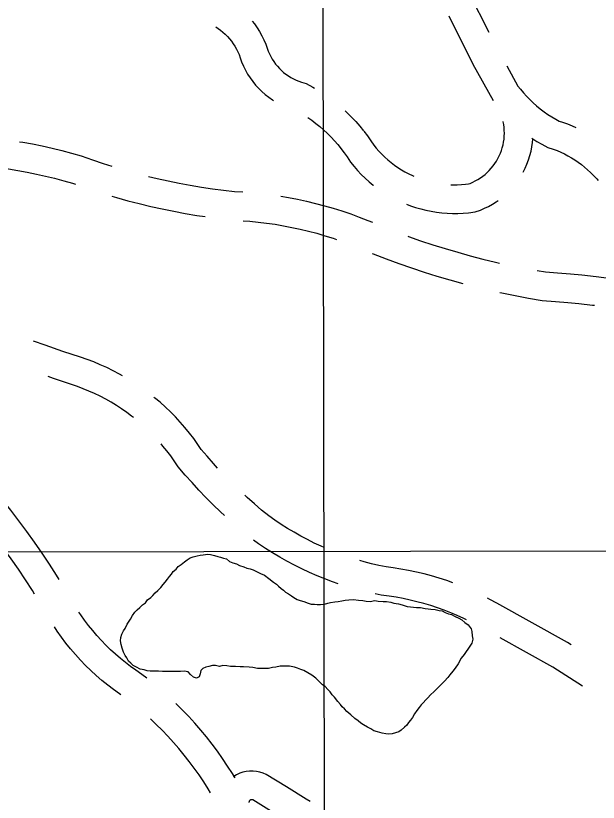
# Model space of a CAD drawing. Extents: x 3297735 to 3335592, y 670436 to 695807.
# Drawn here: x 3327803 to 3328412, y 690728 to 691551 of the extents above; entities that cross this region are included whole.
import ezdxf

# ---------------------------------------------------------------- set-up
doc = ezdxf.new("R2010")
doc.units = 0
for name, color, linetype in [('V-GRID-MAJR', 7, 'Continuous'), ('V-ROAD-CNTR', 7, 'Continuous'), ('V-TOPO-SHOR', 7, 'Continuous')]:
    doc.layers.add(name, color=color, linetype=linetype)

msp = doc.modelspace()

# ---------------------------------------------------------------- linework, layer by layer
at = {"layer": 'V-GRID-MAJR'}
for points in [[(3328121.07, 694023.27), (3328122.89, 692632.08), (3328125.9, 690334.05), (3328128.83, 688099.31), (3328131.92, 685737.53), (3328135.34, 683120.41), (3328137.81, 681237.44), (3328140.36, 679290.09), (3328142.45, 677694.16), (3328144.62, 676034.32), (3328144.87, 675838.71)], [(3301853.13, 690965.76), (3302673.49, 690966.23), (3305673.73, 690968.17), (3310110.29, 690971.5), (3313525.52, 690974.42), (3317355.66, 690978.09), (3321058.09, 690982.03), (3323164.54, 690984.43), (3326643.71, 690988.68), (3330122.76, 690993.26), (3332835.9, 690997.06), (3333379.42, 690997.86)]]:
    msp.add_lwpolyline(points, dxfattribs=at)
at = {"layer": 'V-ROAD-CNTR'}
for points in [[(3328252.71, 691623.03), (3328277.44, 691574.85), (3328298.05, 691533.9)], [(3328255.89, 691550.94), (3328281.27, 691500.52), (3328302.42, 691462.47)], [(3328050.38, 691545.22), (3328052.51, 691542.54), (3328055.35, 691538.57), (3328057.96, 691534.45), (3328060.35, 691530.2), (3328062.5, 691525.82), (3328064.4, 691521.33), (3328065.92, 691517.13), (3328067.11, 691513.86), (3328068.32, 691511.04), (3328069.68, 691508.29), (3328071.19, 691505.62), (3328072.85, 691503.04), (3328074.65, 691500.55), (3328076.59, 691498.17), (3328078.66, 691495.9), (3328080.85, 691493.75), (3328083.15, 691491.72), (3328085.57, 691489.83), (3328088.09, 691488.08), (3328090.7, 691486.46), (3328093.4, 691485), (3328096.17, 691483.69), (3328099.01, 691482.54), (3328101.92, 691481.54), (3328106.91, 691480.14), (3328113.8, 691476.38), (3328115.59, 691475.32)], [(3328012.14, 691539.35), (3328014.53, 691537.82), (3328017.16, 691535.92), (3328019.68, 691533.88), (3328022.1, 691531.71), (3328024.39, 691529.41), (3328026.54, 691526.99), (3328028.57, 691524.45), (3328030.46, 691521.81), (3328032.19, 691519.07), (3328033.77, 691516.24), (3328035.2, 691513.33), (3328036.47, 691510.34), (3328037.72, 691506.91), (3328039.2, 691502.84), (3328041.06, 691498.48), (3328043.16, 691494.23), (3328045.5, 691490.1), (3328048.07, 691486.1), (3328050.86, 691482.26), (3328053.85, 691478.59), (3328057.04, 691475.08), (3328060.43, 691471.75), (3328063.99, 691468.63), (3328067.73, 691465.7), (3328071.62, 691462.99), (3328072.72, 691462.31)], [(3328316.69, 691498.53), (3328328.38, 691477.51), (3328330.87, 691474.26), (3328334, 691470.48), (3328337.27, 691466.83), (3328340.68, 691463.31), (3328344.23, 691459.93), (3328347.9, 691456.68), (3328351.7, 691453.58), (3328355.62, 691450.64), (3328359.65, 691447.84), (3328363.78, 691445.21), (3328368.01, 691442.74), (3328371.41, 691440.93), (3328375.04, 691439.77), (3328380.16, 691437.88), (3328385.2, 691435.8), (3328389.05, 691434.01)], [(3328108.34, 691444.51), (3328112.5, 691441.63), (3328116.79, 691438.43), (3328120.97, 691435.08), (3328125.02, 691431.57), (3328128.95, 691427.93), (3328132.75, 691424.16), (3328136.41, 691420.25), (3328139.93, 691416.21), (3328143.48, 691411.84)], [(3328147.63, 691451.52), (3328149.73, 691449.58), (3328154.28, 691445.05), (3328158.67, 691440.37), (3328162.89, 691435.53), (3328166.77, 691430.75)], [(3328258.29, 691374.27), (3328260.38, 691374.18), (3328264.76, 691374.19), (3328269.14, 691374.37), (3328273.5, 691374.73), (3328276.49, 691375.1), (3328278.18, 691375.7), (3328281, 691376.9), (3328283.75, 691378.24), (3328286.43, 691379.73), (3328289.01, 691381.36), (3328291.52, 691383.13), (3328293.92, 691385.04), (3328296.21, 691387.07), (3328298.39, 691389.22), (3328300.45, 691391.49), (3328302.39, 691393.87), (3328304.19, 691396.34), (3328305.86, 691398.92), (3328307.38, 691401.57), (3328308.76, 691404.31), (3328309.99, 691407.12), (3328311.07, 691409.99), (3328311.98, 691412.91), (3328312.74, 691415.88), (3328313.34, 691418.88), (3328313.77, 691421.92), (3328314.04, 691424.97), (3328314.14, 691428.04), (3328314.08, 691431.1), (3328313.85, 691434.15), (3328313.45, 691437.19), (3328312.9, 691440.21), (3328312.83, 691440.48)], [(3328167.1, 691430.33), (3328170.8, 691425.42), (3328174.49, 691420.16), (3328177.41, 691415.65), (3328179.86, 691412.61), (3328182.75, 691409.32), (3328185.77, 691406.14), (3328188.91, 691403.1), (3328192.18, 691400.18), (3328195.56, 691397.4), (3328199.05, 691394.75), (3328202.65, 691392.25), (3328206.34, 691389.9), (3328210.13, 691387.7), (3328214, 691385.65), (3328217.95, 691383.77), (3328219.51, 691383.1)], [(3327806.74, 691419.27), (3327810.1, 691418.73), (3327820.38, 691416.87), (3327830.62, 691414.8), (3327840.82, 691412.53), (3327850.97, 691410.05), (3327861.07, 691407.37), (3327871.4, 691404.4), (3327883.05, 691400.28), (3327894.2, 691396.54), (3327903.25, 691393.68)], [(3328333.87, 691387.47), (3328335.92, 691391.54), (3328337.8, 691395.83), (3328339.44, 691400.22), (3328340.85, 691404.7), (3328342.01, 691409.24), (3328342.92, 691413.84), (3328343.59, 691418.49), (3328343.9, 691422.09)], [(3328342.93, 691422.93), (3328343.04, 691422.85), (3328348.16, 691419.59), (3328353.4, 691416.53), (3328359.69, 691413.19), (3328365.28, 691411.39), (3328369.24, 691409.94), (3328373.14, 691408.32), (3328376.96, 691406.55), (3328380.71, 691404.61), (3328384.38, 691402.53), (3328387.95, 691400.29), (3328391.44, 691397.91), (3328394.82, 691395.39), (3328398.09, 691392.73), (3328401.25, 691389.94), (3328404.31, 691387), (3328410.76, 691380.31), (3328412.15, 691378.81)], [(3328143.15, 691412.26), (3328146.54, 691407.77), (3328149.61, 691403.39), (3328153.09, 691398.02), (3328156.91, 691393.29), (3328160.59, 691389.09), (3328164.45, 691385.03), (3328168.47, 691381.13), (3328172.64, 691377.4), (3328176.97, 691373.85), (3328177.27, 691373.62)], [(3327785.43, 691392.1), (3327795.33, 691390.72), (3327805.05, 691389.16), (3327814.74, 691387.41), (3327824.39, 691385.46), (3327834, 691383.31), (3327843.56, 691380.98), (3327853.08, 691378.45), (3327862.25, 691375.82), (3327865.37, 691374.71)], [(3327941.79, 691382.98), (3327950.87, 691380.8), (3327962.35, 691378.24), (3327973.88, 691375.88), (3327985.45, 691373.73), (3327997.05, 691371.78), (3328008.68, 691370.03), (3328020.35, 691368.48), (3328031.71, 691367.17), (3328040.32, 691366.71)], [(3327903.4, 691362.31), (3327908.42, 691360.82), (3327920.26, 691357.53), (3327932.15, 691354.45), (3327944.1, 691351.57), (3327956.09, 691348.9), (3327968.13, 691346.44), (3327980.21, 691344.19), (3327992.33, 691342.15), (3328000.98, 691340.85)], [(3328080.06, 691362.25), (3328088.35, 691360.85), (3328097.78, 691359.04), (3328107.18, 691357.02), (3328116.52, 691354.78), (3328125.81, 691352.33), (3328135.05, 691349.67), (3328144.22, 691346.81), (3328153.32, 691343.73), (3328162.36, 691340.45), (3328171.31, 691336.97), (3328176.03, 691335.01)], [(3328211.85, 691353.8), (3328215.96, 691352.23), (3328221.26, 691350.45), (3328226.63, 691348.89), (3328232.07, 691347.55), (3328237.55, 691346.43), (3328243.08, 691345.53), (3328248.64, 691344.85), (3328254.21, 691344.4), (3328259.8, 691344.18), (3328265.4, 691344.19), (3328270.99, 691344.42), (3328276.57, 691344.88), (3328283.49, 691345.73), (3328289.09, 691347.75), (3328293.42, 691349.57), (3328297.63, 691351.63), (3328301.73, 691353.91), (3328305.7, 691356.41), (3328307.61, 691357.77)], [(3328040.73, 691336.59), (3328047.63, 691336.06), (3328056.52, 691335.18), (3328065.38, 691334.1), (3328074.22, 691332.81), (3328083.02, 691331.33), (3328091.79, 691329.64), (3328100.52, 691327.76), (3328109.21, 691325.68), (3328117.84, 691323.41), (3328126.42, 691320.94), (3328134.95, 691318.27), (3328138.53, 691317.06)], [(3328213.21, 691320.29), (3328213.66, 691320.12), (3328226.47, 691315.65), (3328239.35, 691311.39), (3328252.3, 691307.35), (3328265.32, 691303.52), (3328278.39, 691299.91), (3328291.53, 691296.51), (3328304.72, 691293.34), (3328309.16, 691292.34)], [(3328175.74, 691302.45), (3328177.01, 691301.89), (3328190.34, 691296.73), (3328203.54, 691291.88), (3328216.82, 691287.24), (3328230.17, 691282.83), (3328243.6, 691278.64), (3328257.09, 691274.67), (3328270.58, 691270.94)], [(3328348.37, 691284.47), (3328357.3, 691282.94), (3328369.85, 691282.11), (3328383.3, 691281.01), (3328395.13, 691279.85), (3328410.12, 691278.16), (3328423.51, 691276.4), (3328436.86, 691274.43), (3328447.62, 691272.66)], [(3328309.46, 691261.54), (3328311.66, 691261.05), (3328325.43, 691258.21), (3328339.25, 691255.6), (3328353.76, 691253.11), (3328367.65, 691252.2), (3328380.61, 691251.13), (3328391.98, 691250.02), (3328406.49, 691248.38), (3328408.42, 691248.12)], [(3327914.53, 691174.38), (3327911.3, 691176.2), (3327904.74, 691179.65), (3327898.07, 691182.9), (3327891.3, 691185.93), (3327884.44, 691188.76), (3327877.49, 691191.37), (3327870.63, 691193.72), (3327851.96, 691199.88), (3327833.52, 691206.22), (3327821.48, 691210.51)], [(3327926.2, 691130.54), (3327924.12, 691132.18), (3327918.91, 691136.05), (3327913.58, 691139.76), (3327908.14, 691143.29), (3327902.59, 691146.66), (3327896.94, 691149.86), (3327891.2, 691152.88), (3327885.36, 691155.72), (3327879.44, 691158.37), (3327873.44, 691160.85), (3327867.37, 691163.13), (3327861.07, 691165.28), (3327842.38, 691171.45), (3327836.6, 691173.44)], [(3328014.11, 691077.67), (3328009.61, 691082.58), (3328002.97, 691090.11), (3327996.92, 691097.25), (3327993.38, 691102.52), (3327989.06, 691108.55), (3327984.55, 691114.44), (3327979.85, 691120.19), (3327974.99, 691125.79), (3327969.95, 691131.24), (3327964.75, 691136.53), (3327959.38, 691141.65), (3327953.86, 691146.61), (3327948.19, 691151.39), (3327947.55, 691151.89)], [(3328021.17, 691028.2), (3328017.02, 691032.04), (3328009.37, 691039.43), (3328001.86, 691046.98), (3327994.5, 691054.67), (3327987.31, 691062.51), (3327980.27, 691070.49), (3327972.95, 691079.14), (3327968.74, 691085.41), (3327964.95, 691090.68), (3327961.01, 691095.84), (3327956.91, 691100.86), (3327955.08, 691102.96)], [(3328125.45, 690994.68), (3328122.45, 690995.98), (3328115.22, 690999.35), (3328108.07, 691002.9), (3328101.01, 691006.63), (3328094.06, 691010.54), (3328087.2, 691014.62), (3328080.45, 691018.88), (3328073.81, 691023.31), (3328067.58, 691027.7), (3328060.13, 691033.81), (3328052.5, 691040.33), (3328045, 691047.01), (3328042.41, 691049.41)], [(3327848.24, 690961.28), (3327845.6, 690965.54), (3327838.09, 690977.21), (3327830.38, 690988.75), (3327822.49, 691000.16), (3327814.41, 691011.44), (3327806.14, 691022.59), (3327797.68, 691033.59), (3327790.39, 691042.77)], [(3327822.6, 690945.7), (3327820.24, 690949.51), (3327812.99, 690960.76), (3327805.57, 690971.89), (3327797.96, 690982.89), (3327790.16, 690993.77), (3327782.2, 691004.51), (3327774.04, 691015.12), (3327765.72, 691025.59), (3327764.54, 691027.03)], [(3328140.25, 690956.77), (3328134.45, 690958.78), (3328126.27, 690961.86), (3328118.16, 690965.14), (3328110.14, 690968.62), (3328102.22, 690972.31), (3328094.39, 690976.2), (3328086.66, 690980.29), (3328079.03, 690984.57), (3328071.52, 690989.05), (3328064.12, 690993.71), (3328056.85, 690998.56), (3328051.59, 691002.27)], [(3328260.08, 690957.73), (3328253.77, 690959.98), (3328245.93, 690962.53), (3328238.03, 690964.88), (3328230.07, 690967.01), (3328222.05, 690968.92), (3328213.99, 690970.62), (3328205.88, 690972.11), (3328197.74, 690973.37), (3328190.35, 690974.32), (3328182.93, 690975.87), (3328175.17, 690977.71), (3328167.45, 690979.74), (3328163.01, 690981.03)], [(3328274.58, 690919.09), (3328271.68, 690920.49), (3328264.9, 690923.54), (3328258.03, 690926.4), (3328251.1, 690929.09), (3328244.09, 690931.58), (3328237.02, 690933.88), (3328229.89, 690936), (3328222.71, 690937.92), (3328215.47, 690939.65), (3328208.19, 690941.19), (3328200.88, 690942.52), (3328193.53, 690943.67), (3328185.36, 690944.71), (3328178.77, 690946.09)], [(3328383.89, 690892.75), (3328380.04, 690895.16), (3328306.19, 690936.43), (3328299.1, 690940.33), (3328296.65, 690941.59)], [(3327940.17, 690857.86), (3327934.95, 690861.94), (3327928.61, 690866.18), (3327923.05, 690870.15), (3327917.6, 690874.3), (3327912.28, 690878.61), (3327907.1, 690883.08), (3327902.05, 690887.71), (3327897.15, 690892.48), (3327892.4, 690897.41), (3327887.79, 690902.48), (3327883.35, 690907.69), (3327879.06, 690913.03), (3327874.95, 690918.49), (3327871, 690924.09), (3327869.01, 690927.1)], [(3327912.92, 690840.58), (3327911.56, 690841.49), (3327905.24, 690846), (3327899.07, 690850.7), (3327893.04, 690855.59), (3327887.16, 690860.66), (3327881.44, 690865.9), (3327875.88, 690871.32), (3327870.49, 690876.91), (3327865.27, 690882.66), (3327860.24, 690888.56), (3327855.38, 690894.61), (3327850.71, 690900.81), (3327846.23, 690907.15), (3327843.35, 690911.5)], [(3328396.07, 690849.65), (3328364.73, 690869.35), (3328309.76, 690900.07)], [(3328032.41, 690753.57), (3328029.65, 690758.12), (3328024.57, 690766.03), (3328019.32, 690773.82), (3328013.87, 690781.47), (3328008.24, 690788.99), (3328002.43, 690796.38), (3327996.45, 690803.62), (3327990.29, 690810.71), (3327983.96, 690817.66), (3327977.46, 690824.44), (3327970.81, 690831.07), (3327970.28, 690831.57)], [(3328006.78, 690737.99), (3328004.2, 690742.24), (3327999.52, 690749.54), (3327994.66, 690756.72), (3327989.63, 690763.79), (3327984.44, 690770.73), (3327979.08, 690777.54), (3327973.55, 690784.22), (3327967.87, 690790.77), (3327962.03, 690797.18), (3327956.04, 690803.45), (3327949.89, 690809.56), (3327943.85, 690815.29)], [(3328111.06, 690728.83), (3328106.81, 690731.49), (3328086.23, 690744.16), (3328064.86, 690757.07), (3328061.57, 690758.57), (3328058.19, 690759.68), (3328054.7, 690760.43), (3328051.16, 690760.79), (3328047.6, 690760.76), (3328044.06, 690760.35), (3328040.59, 690759.55), (3328037.22, 690758.39), (3328034, 690756.86), (3328030.97, 690755), (3328030.49, 690754.63)], [(3328070.62, 690718.54), (3328050.84, 690730.49), (3328050.61, 690730.59), (3328050.33, 690730.69), (3328050.05, 690730.75), (3328049.75, 690730.78), (3328049.45, 690730.77), (3328049.16, 690730.74), (3328048.87, 690730.67), (3328048.59, 690730.58), (3328048.32, 690730.45), (3328048.07, 690730.3), (3328047.84, 690730.11), (3328047.62, 690729.9), (3328047.44, 690729.68), (3328047.27, 690729.43), (3328047.13, 690729.15), (3328047.02, 690728.89), (3328046.95, 690728.61), (3328046.9, 690728.3), (3328046.89, 690727.99)]]:
    msp.add_lwpolyline(points, dxfattribs=at)
at = {"layer": 'V-TOPO-SHOR'}
for points in [[(3327922.83, 690919.68), (3327925, 690923.6), (3327927.6, 690927.09), (3327929.77, 690929.28), (3327932.82, 690931.9), (3327935.43, 690934.52), (3327938.47, 690936.71), (3327940.64, 690939.76), (3327944.12, 690942.39), (3327946.29, 690944.57), (3327948.9, 690947.19), (3327951.5, 690949.81), (3327954.55, 690952.87), (3327957.15, 690955.93), (3327959.32, 690958.54), (3327961.5, 690961.6), (3327963.67, 690964.22), (3327965.84, 690966.84), (3327967.57, 690969.46), (3327970.62, 690972.08), (3327972.79, 690974.7), (3327975.83, 690976.89), (3327979.31, 690979.51), (3327982.35, 690981.7), (3327985.4, 690983.88), (3327988.44, 690984.76), (3327992.8, 690986.08), (3327995.85, 690986.52), (3327998.9, 690986.97), (3328003.69, 690987.85), (3328006.74, 690987.43), (3328010.66, 690986.13), (3328014.15, 690985.26), (3328017.2, 690984.4), (3328020.25, 690983.54), (3328023.3, 690982.68), (3328026.36, 690980.07), (3328029.85, 690978.77), (3328033.77, 690977.48), (3328036.83, 690975.74), (3328041.62, 690974.45), (3328044.68, 690973.15), (3328048.16, 690972.28), (3328051.21, 690971.42), (3328056.02, 690968.82), (3328059.07, 690967.52), (3328062.99, 690965.79), (3328067.8, 690962.32), (3328072.6, 690958.41), (3328075.65, 690956.24), (3328077.84, 690954.07), (3328080.46, 690951.89), (3328083.08, 690950.16), (3328085.26, 690947.99), (3328088.31, 690946.25), (3328091.37, 690944.08), (3328093.99, 690942.34), (3328097.48, 690940.18), (3328100.53, 690939.31), (3328104.46, 690938.02), (3328108.82, 690936.28), (3328111.87, 690935.42), (3328115.35, 690935.43), (3328118.4, 690935), (3328121.89, 690935.01), (3328125.81, 690935.46), (3328129.29, 690936.34), (3328132.34, 690937.22), (3328136.7, 690937.67), (3328140.18, 690938.11), (3328144.1, 690938.99), (3328147.58, 690939.44), (3328151.5, 690939.88), (3328156.29, 690940.33), (3328161.52, 690939.47), (3328165.88, 690939.05), (3328169.37, 690938.62), (3328173.73, 690938.2), (3328178.52, 690939.08), (3328182, 690938.66), (3328187.23, 690938.23), (3328190.72, 690938.24), (3328195.51, 690937.38), (3328198.56, 690936.52), (3328203.36, 690935.66), (3328207.28, 690934.8), (3328212.52, 690933.07), (3328216, 690932.65), (3328219.05, 690932.22), (3328222.1, 690931.79), (3328226.46, 690931.8), (3328231.25, 690930.94), (3328234.31, 690930.52), (3328237.36, 690930.09), (3328241.71, 690929.67), (3328246.07, 690928.81), (3328249.12, 690928.38), (3328252.18, 690926.64), (3328255.67, 690925.35), (3328258.72, 690924.48), (3328262.65, 690922.32)], [(3327988.78, 690858.86), (3327985.72, 690861.9), (3327983.1, 690864.5), (3327979.18, 690865.36), (3327975.25, 690864.92), (3327970.9, 690864.91), (3327967.85, 690864.9), (3327963.93, 690864.89), (3327960.44, 690864.88), (3327956.52, 690864.87), (3327952.16, 690865.29), (3327947.37, 690865.28), (3327943.45, 690865.27), (3327940.4, 690865.7), (3327937.35, 690866.56), (3327932.99, 690867.42), (3327929.06, 690869.59), (3327925.57, 690871.32), (3327923.39, 690873.49), (3327920.77, 690875.67), (3327919.02, 690879.15), (3327917.27, 690881.76), (3327915.52, 690885.24), (3327914.2, 690889.16), (3327913.31, 690893.07), (3327912.44, 690896.99), (3327912.86, 690900.48), (3327913.72, 690903.97), (3327915.46, 690907.46), (3327917.19, 690910.07), (3327919.36, 690914.44), (3327922.83, 690919.68)], [(3328262.65, 690922.32), (3328266.57, 690920.58), (3328269.62, 690918.85), (3328272.68, 690916.24), (3328276.17, 690913.64), (3328279.23, 690909.72), (3328280.11, 690906.68), (3328280.56, 690902.32), (3328281, 690898.84), (3328280.15, 690894.48), (3328277.97, 690891.42), (3328275.81, 690888.36), (3328274.07, 690885.75), (3328271.9, 690882.69), (3328268.86, 690878.76), (3328265.83, 690873.09), (3328262.79, 690868.29), (3328260.18, 690865.23), (3328257.14, 690861.31), (3328254.97, 690858.69), (3328251.5, 690854.76), (3328248.02, 690851.26), (3328244.11, 690847.33), (3328240.63, 690843.84), (3328236.72, 690840.34), (3328234.11, 690837.28), (3328231.94, 690835.1), (3328229.34, 690832.04), (3328227.16, 690829.86), (3328224.99, 690827.24), (3328222.39, 690824.18), (3328220.22, 690820.69), (3328218.05, 690816.76), (3328215.88, 690814.15), (3328213.71, 690811.52), (3328211.97, 690808.91), (3328209.8, 690806.72), (3328206.32, 690803.66), (3328203.71, 690801.92), (3328200.23, 690800.6), (3328196.75, 690799.72), (3328193.26, 690799.27), (3328190.21, 690799.7), (3328186.29, 690800.56), (3328181.49, 690801.86), (3328177.57, 690802.72), (3328174.51, 690804.89), (3328171.02, 690806.62), (3328166.66, 690809.22), (3328164.04, 690810.96), (3328160.99, 690813.13), (3328157.49, 690815.73), (3328153.56, 690819.65), (3328149.2, 690823.12), (3328147.01, 690825.72), (3328144.39, 690827.9), (3328142.64, 690830.51), (3328140.02, 690833.55), (3328136.52, 690837.9), (3328133.9, 690840.5), (3328131.72, 690843.55), (3328129.53, 690846.16), (3328126.47, 690849.2), (3328123.86, 690850.93), (3328121.23, 690853.54), (3328116.87, 690857.89), (3328112.5, 690860.92), (3328108.57, 690863.53), (3328104.21, 690866.13), (3328101.16, 690866.99), (3328097.67, 690868.29), (3328094.62, 690869.59), (3328089.39, 690870.45), (3328085.9, 690870.44), (3328082.42, 690870.43), (3328079.37, 690870.42), (3328075.01, 690869.54), (3328071.53, 690869.09), (3328067.17, 690868.21), (3328063.25, 690868.2), (3328060.2, 690868.19), (3328055.85, 690868.18), (3328051.05, 690869.04), (3328047.13, 690869.46), (3328041.03, 690869.88), (3328037.54, 690869.88), (3328032.75, 690870.3), (3328027.52, 690870.28), (3328023.6, 690870.71), (3328019.68, 690871.14), (3328016.2, 690870.26), (3328011.83, 690871.11), (3328008.79, 690871.11), (3328004.87, 690870.22), (3328001.82, 690869.34), (3327998.77, 690868.03), (3327996.6, 690865.84), (3327995.74, 690862.36), (3327994.88, 690859.31), (3327991.83, 690857.99), (3327988.78, 690858.86)]]:
    msp.add_lwpolyline(points, dxfattribs=at)

doc.saveas('drawing.dxf')
